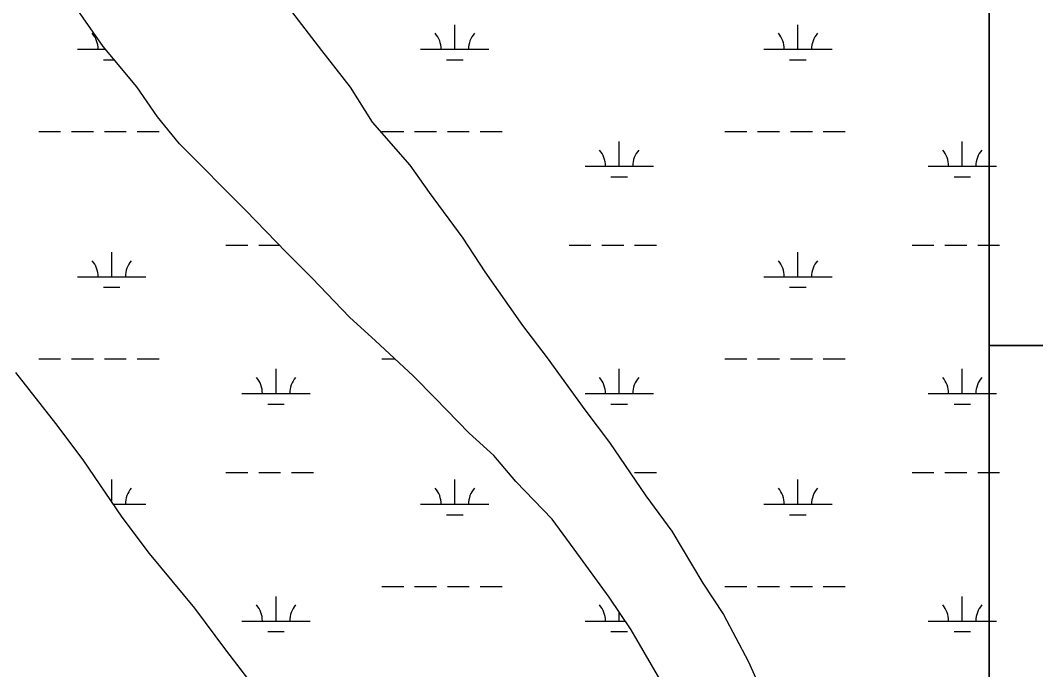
# Model space of a CAD drawing. Extents: x 3161564 to 3199464, y 849354 to 874788.
# Drawn here: x 3187060 to 3188545, y 863583 to 864533 of the extents above; entities that cross this region are included whole.
import ezdxf

# ---------------------------------------------------------------- set-up
doc = ezdxf.new("R2010")
doc.units = 0
for name, color, linetype in [('V-SITE-VEGE', 7, 'Continuous'), ('V-TOPO-SHOR', 7, 'Continuous'), ('V-WETL-SWMP', 7, 'Continuous')]:
    doc.layers.add(name, color=color, linetype=linetype)

msp = doc.modelspace()

# ---------------------------------------------------------------- linework, layer by layer
at = {"layer": 'V-SITE-VEGE'}
for points in [[(3187995.4, 863569.5), (3187953.7, 863641.8), (3187921.5, 863689.4), (3187870.2, 863759.9), (3187838, 863803.7), (3187784.8, 863858.9), (3187752.5, 863897), (3187716.4, 863929.4), (3187667.1, 863980.8), (3187634.8, 864013.2), (3187579.7, 864064.7), (3187541.7, 864099), (3187486.7, 864156.1), (3187448.7, 864194.2), (3187389.8, 864255.2), (3187293, 864352.4), (3187260.7, 864392.3), (3187230.4, 864436.1), (3187181, 864495.2), (3187137.4, 864558)], [(3187456.9, 864546.1), (3187500.6, 864488.9), (3187542.3, 864435.6), (3187574.6, 864384.2), (3187629.6, 864321.4), (3187658.1, 864281.4), (3187707.4, 864214.7), (3187739.7, 864165.2), (3187794.7, 864087.1), (3187830.7, 864039.5), (3187885.8, 863963.4), (3187921.8, 863915.7), (3187975, 863837.7), (3188012.9, 863786.3), (3188058.4, 863710.1), (3188088.8, 863664.4), (3188124.8, 863595.9), (3188136.2, 863571.1)], [(3187052.8, 864018), (3187111.6, 863943.7), (3187151.5, 863890.4), (3187208.4, 863806.6), (3187248.3, 863753.3), (3187314.7, 863673.3), (3187360.2, 863612.4), (3187430.5, 863521)]]:
    msp.add_lwpolyline(points, dxfattribs=at)
at = {"layer": 'V-TOPO-SHOR'}
for p, q in [((3187181, 864495.2), (3187137.4, 864558)), ((3187456.9, 864546.1), (3187500.6, 864488.9)), ((3187230.4, 864436.1), (3187181, 864495.2)), ((3187500.6, 864488.9), (3187542.3, 864435.6)), ((3187260.7, 864392.3), (3187230.4, 864436.1)), ((3187542.3, 864435.6), (3187574.6, 864384.2)), ((3187293, 864352.4), (3187260.7, 864392.3)), ((3187574.6, 864384.2), (3187629.6, 864321.4)), ((3187389.8, 864255.2), (3187293, 864352.4)), ((3187629.6, 864321.4), (3187658.1, 864281.4)), ((3187658.1, 864281.4), (3187707.4, 864214.7)), ((3187448.7, 864194.2), (3187389.8, 864255.2)), ((3187707.4, 864214.7), (3187739.7, 864165.2)), ((3187486.7, 864156.1), (3187448.7, 864194.2)), ((3187739.7, 864165.2), (3187794.7, 864087.1)), ((3187541.7, 864099), (3187486.7, 864156.1)), ((3187579.7, 864064.7), (3187541.7, 864099)), ((3187794.7, 864087.1), (3187830.7, 864039.5)), ((3187634.8, 864013.2), (3187579.7, 864064.7)), ((3187830.7, 864039.5), (3187885.8, 863963.4)), ((3187052.8, 864018), (3187111.6, 863943.7)), ((3187667.1, 863980.8), (3187634.8, 864013.2)), ((3187716.4, 863929.4), (3187667.1, 863980.8)), ((3187885.8, 863963.4), (3187921.8, 863915.7)), ((3187111.6, 863943.7), (3187151.5, 863890.4)), ((3187752.5, 863897), (3187716.4, 863929.4)), ((3187921.8, 863915.7), (3187975, 863837.7)), ((3187784.8, 863858.9), (3187752.5, 863897)), ((3187151.5, 863890.4), (3187208.4, 863806.6)), ((3187838, 863803.7), (3187784.8, 863858.9)), ((3187975, 863837.7), (3188012.9, 863786.3)), ((3187208.4, 863806.6), (3187248.3, 863753.3)), ((3187870.2, 863759.9), (3187838, 863803.7)), ((3188012.9, 863786.3), (3188058.4, 863710.1)), ((3187248.3, 863753.3), (3187314.7, 863673.3)), ((3187921.5, 863689.4), (3187870.2, 863759.9)), ((3188058.4, 863710.1), (3188088.8, 863664.4)), ((3187953.7, 863641.8), (3187921.5, 863689.4)), ((3187314.7, 863673.3), (3187360.2, 863612.4)), ((3188088.8, 863664.4), (3188124.8, 863595.9)), ((3187995.4, 863569.5), (3187953.7, 863641.8)), ((3187360.2, 863612.4), (3187430.5, 863521)), ((3188124.8, 863595.9), (3188136.2, 863571.1))]:
    msp.add_line(p, q, dxfattribs=at)
at = {"layer": 'V-WETL-SWMP'}
for p, q in [((3188477.3, 871379.4), (3188477.3, 864057.7)), ((3188477.3, 862973.2), (3188477.3, 871379.4)), ((3187181, 864495.2), (3187137.4, 864558)), ((3187456.9, 864546.1), (3187500.6, 864488.9)), ((3187695.6, 864490.9), (3187695.6, 864526.9)), ((3188197.5, 864490.9), (3188197.5, 864526.9)), ((3187143.7, 864490.9), (3187184.6, 864490.9)), ((3187230.4, 864436.1), (3187181, 864495.2)), ((3187645.6, 864490.9), (3187745.6, 864490.9)), ((3188147.5, 864490.9), (3188247.5, 864490.9)), ((3187181.7, 864475.4), (3187197.5, 864475.4)), ((3187500.6, 864488.9), (3187542.3, 864435.6)), ((3187683.6, 864475.4), (3187707.6, 864475.4)), ((3188185.5, 864475.4), (3188209.5, 864475.4)), ((3187260.7, 864392.3), (3187230.4, 864436.1)), ((3187542.3, 864435.6), (3187574.6, 864384.2)), ((3187293, 864352.4), (3187260.7, 864392.3)), ((3187086.9, 864370.8), (3187118.9, 864370.8)), ((3187134.9, 864370.8), (3187166.9, 864370.8)), ((3187182.9, 864370.8), (3187214.9, 864370.8)), ((3187230.9, 864370.8), (3187262.9, 864370.8)), ((3187574.6, 864384.2), (3187629.6, 864321.4)), ((3187588.8, 864370.8), (3187620.8, 864370.8)), ((3187636.8, 864370.8), (3187668.8, 864370.8)), ((3187684.8, 864370.8), (3187716.8, 864370.8)), ((3187732.8, 864370.8), (3187764.8, 864370.8)), ((3188090.7, 864370.8), (3188122.7, 864370.8)), ((3188138.7, 864370.8), (3188170.7, 864370.8)), ((3188186.7, 864370.8), (3188218.7, 864370.8)), ((3188234.7, 864370.8), (3188266.7, 864370.8)), ((3187936.1, 864320.1), (3187936.1, 864356.1)), ((3188438, 864320.1), (3188438, 864356.1)), ((3187389.8, 864255.2), (3187293, 864352.4)), ((3187629.6, 864321.4), (3187658.1, 864281.4)), ((3187886.1, 864320.1), (3187986.1, 864320.1)), ((3188388, 864320.1), (3188477.3, 864320.1)), ((3188477.3, 864320.1), (3188488, 864320.1)), ((3187924.1, 864304.6), (3187948.1, 864304.6)), ((3188426, 864304.6), (3188450, 864304.6)), ((3187658.1, 864281.4), (3187707.4, 864214.7)), ((3187448.7, 864194.2), (3187389.8, 864255.2)), ((3187707.4, 864214.7), (3187739.7, 864165.2)), ((3187193.7, 864158.2), (3187193.7, 864194.2)), ((3187360.8, 864204.6), (3187392.8, 864204.6)), ((3187408.8, 864204.6), (3187438.7, 864204.6)), ((3187486.7, 864156.1), (3187448.7, 864194.2)), ((3187862.7, 864204.6), (3187894.7, 864204.6)), ((3187910.7, 864204.6), (3187942.7, 864204.6)), ((3187958.7, 864204.6), (3187990.7, 864204.6)), ((3188197.5, 864158.2), (3188197.5, 864194.2)), ((3188364.6, 864204.6), (3188396.6, 864204.6)), ((3188412.6, 864204.6), (3188444.6, 864204.6)), ((3188460.6, 864204.6), (3188477.3, 864204.6)), ((3188477.3, 864204.6), (3188492.6, 864204.6)), ((3187739.7, 864165.2), (3187794.7, 864087.1)), ((3187143.7, 864158.2), (3187243.7, 864158.2)), ((3187541.7, 864099), (3187486.7, 864156.1)), ((3187744.6, 864158.2), (3187745.6, 864158.2)), ((3188147.5, 864158.2), (3188247.5, 864158.2)), ((3187181.7, 864142.8), (3187205.7, 864142.8)), ((3188185.5, 864142.8), (3188209.5, 864142.8)), ((3187579.7, 864064.7), (3187541.7, 864099)), ((3187794.7, 864087.1), (3187830.7, 864039.5)), ((3187634.8, 864013.2), (3187579.7, 864064.7)), ((3188477.3, 864057.7), (3188477.2, 862973.2)), ((3188477.3, 864057.7), (3191180.4, 864057.7)), ((3191180.4, 864057.7), (3188477.3, 864057.7)), ((3187086.9, 864038.1), (3187118.9, 864038.1)), ((3187134.9, 864038.1), (3187166.9, 864038.1)), ((3187182.9, 864038.1), (3187214.9, 864038.1)), ((3187230.9, 864038.1), (3187262.9, 864038.1)), ((3187588.8, 864038.1), (3187608.2, 864038.1)), ((3187830.7, 864039.5), (3187885.8, 863963.4)), ((3188090.7, 864038.1), (3188122.7, 864038.1)), ((3188138.7, 864038.1), (3188170.7, 864038.1)), ((3188186.7, 864038.1), (3188218.7, 864038.1)), ((3188234.7, 864038.1), (3188266.7, 864038.1)), ((3187052.8, 864018), (3187111.6, 863943.7)), ((3187434.2, 863987.4), (3187434.2, 864023.4)), ((3187936.1, 863987.4), (3187936.1, 864023.4)), ((3188438, 863987.4), (3188438, 864023.4)), ((3187667.1, 863980.8), (3187634.8, 864013.2)), ((3187384.2, 863987.4), (3187484.2, 863987.4)), ((3187886.1, 863987.4), (3187986.1, 863987.4)), ((3188388, 863987.4), (3188477.3, 863987.4)), ((3188477.3, 863987.4), (3188488, 863987.4)), ((3187422.2, 863971.9), (3187446.2, 863971.9)), ((3187716.4, 863929.4), (3187667.1, 863980.8)), ((3187924.1, 863971.9), (3187948.1, 863971.9)), ((3188426, 863971.9), (3188450, 863971.9)), ((3187885.8, 863963.4), (3187921.8, 863915.7)), ((3187111.6, 863943.7), (3187151.5, 863890.4)), ((3187752.5, 863897), (3187716.4, 863929.4)), ((3187921.8, 863915.7), (3187975, 863837.7)), ((3187784.8, 863858.9), (3187752.5, 863897)), ((3187151.5, 863890.4), (3187208.4, 863806.6)), ((3187360.8, 863871.9), (3187392.8, 863871.9)), ((3187408.8, 863871.9), (3187440.8, 863871.9)), ((3187456.8, 863871.9), (3187488.8, 863871.9)), ((3187958.7, 863871.9), (3187990.7, 863871.9)), ((3188364.6, 863871.9), (3188396.6, 863871.9)), ((3188412.6, 863871.9), (3188444.6, 863871.9)), ((3188460.6, 863871.9), (3188477.3, 863871.9)), ((3188477.3, 863871.9), (3188492.6, 863871.9)), ((3187193.7, 863828.3), (3187193.7, 863861.5)), ((3187695.6, 863825.5), (3187695.6, 863861.5)), ((3187838, 863803.7), (3187784.8, 863858.9)), ((3188197.5, 863825.5), (3188197.5, 863861.5)), ((3187975, 863837.7), (3188012.9, 863786.3)), ((3187195.6, 863825.5), (3187243.7, 863825.5)), ((3187645.6, 863825.5), (3187745.6, 863825.5)), ((3188147.5, 863825.5), (3188247.5, 863825.5)), ((3187208.4, 863806.6), (3187248.3, 863753.3)), ((3187683.6, 863810.1), (3187707.6, 863810.1)), ((3188185.5, 863810.1), (3188209.5, 863810.1)), ((3187870.2, 863759.9), (3187838, 863803.7)), ((3188012.9, 863786.3), (3188058.4, 863710.1)), ((3187248.3, 863753.3), (3187314.7, 863673.3)), ((3187921.5, 863689.4), (3187870.2, 863759.9)), ((3187588.8, 863705.4), (3187620.8, 863705.4)), ((3187636.8, 863705.4), (3187668.8, 863705.4)), ((3187684.8, 863705.4), (3187716.8, 863705.4)), ((3187732.8, 863705.4), (3187764.8, 863705.4)), ((3188058.4, 863710.1), (3188088.8, 863664.4)), ((3188090.7, 863705.4), (3188122.7, 863705.4)), ((3188138.7, 863705.4), (3188170.7, 863705.4)), ((3188186.7, 863705.4), (3188218.7, 863705.4)), ((3188234.7, 863705.4), (3188266.7, 863705.4)), ((3187434.2, 863654.7), (3187434.2, 863690.7)), ((3187953.7, 863641.8), (3187921.5, 863689.4)), ((3188438, 863654.7), (3188438, 863690.7)), ((3187314.7, 863673.3), (3187360.2, 863612.4)), ((3187936.1, 863654.7), (3187936.1, 863667.8)), ((3188088.8, 863664.4), (3188124.8, 863595.9)), ((3187384.2, 863654.7), (3187484.2, 863654.7)), ((3187886.1, 863654.7), (3187945, 863654.7)), ((3188388, 863654.7), (3188477.3, 863654.7)), ((3188477.3, 863654.7), (3188488, 863654.7)), ((3187422.2, 863639.3), (3187446.2, 863639.3)), ((3187924.1, 863639.3), (3187948.1, 863639.3)), ((3187995.4, 863569.5), (3187953.7, 863641.8)), ((3188426, 863639.3), (3188450, 863639.3)), ((3187360.2, 863612.4), (3187430.5, 863521)), ((3188124.8, 863595.9), (3188136.2, 863571.1))]:
    msp.add_line(p, q, dxfattribs=at)
for centre, start, end in [((3187138.5, 864491.3), 359.2282, 40.7718), ((3187640.4, 864491.3), 359.2282, 40.7718), ((3187750.9, 864491.3), 139.2282, 180.7718), ((3188142.3, 864491.3), 359.2282, 40.7718), ((3188252.8, 864491.3), 139.2282, 180.7718), ((3187880.8, 864320.5), 359.2282, 40.7718), ((3187991.3, 864320.5), 139.2282, 180.7718), ((3188382.8, 864320.5), 359.2282, 40.7718), ((3188493.2, 864320.5), 139.2282, 180.7718), ((3187138.5, 864158.7), 359.2282, 40.7718), ((3187249, 864158.7), 139.2282, 180.7718), ((3188142.3, 864158.7), 359.2282, 40.7718), ((3188252.8, 864158.7), 139.2282, 180.7718), ((3187378.9, 863987.9), 359.2282, 40.7718), ((3187489.4, 863987.9), 139.2282, 180.7718), ((3187880.8, 863987.9), 359.2282, 40.7718), ((3187991.3, 863987.9), 139.2282, 180.7718), ((3188382.8, 863987.9), 359.2282, 40.7718), ((3188493.2, 863987.9), 139.2282, 180.7718), ((3187249, 863826), 139.2282, 180.7718), ((3187640.4, 863826), 359.2282, 40.7718), ((3187750.9, 863826), 139.2282, 180.7718), ((3188142.3, 863826), 359.2282, 40.7718), ((3188252.8, 863826), 139.2282, 180.7718), ((3187378.9, 863655.2), 359.2282, 40.7718), ((3187489.4, 863655.2), 139.2282, 180.7718), ((3187880.8, 863655.2), 359.2282, 40.7718), ((3188382.8, 863655.2), 359.2282, 40.7718), ((3188493.2, 863655.2), 139.2282, 180.7718)]:
    msp.add_arc(centre, 35.2, start, end, dxfattribs=at)

doc.saveas('drawing.dxf')
